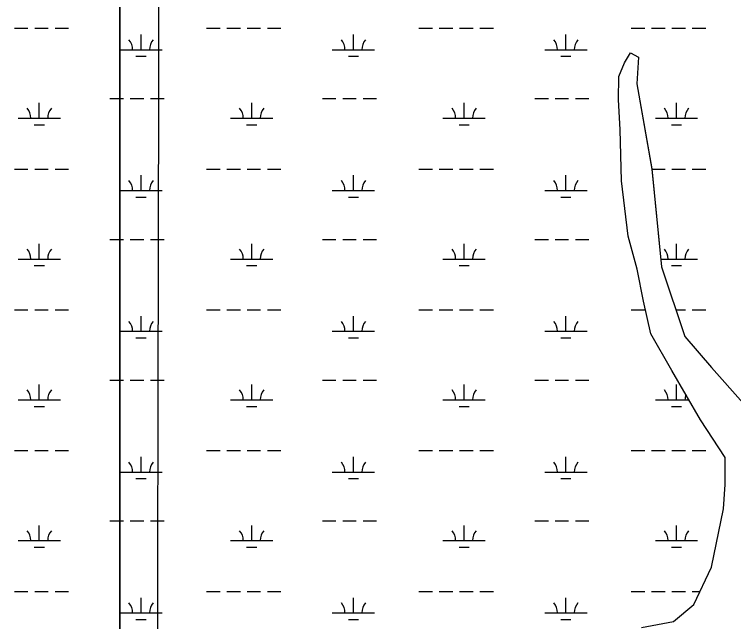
# Model space of a CAD drawing. Extents: x 3177185 to 3215018, y 812988 to 838321.
# Drawn here: x 3207225 to 3208925, y 834448 to 835883 of the extents above; entities that cross this region are included whole.
import ezdxf

# ---------------------------------------------------------------- set-up
doc = ezdxf.new("R2010")
doc.units = 0
for name, color, linetype in [('V-GRID-MAJR', 7, 'Continuous'), ('V-SITE-VEGE', 7, 'Continuous'), ('V-WETL-SWMP', 7, 'Continuous')]:
    doc.layers.add(name, color=color, linetype=linetype)

msp = doc.modelspace()

# ---------------------------------------------------------------- linework, layer by layer
at = {"layer": 'V-GRID-MAJR'}
msp.add_spline([(3207531.376, 818338.329), (3207543.717, 824398.669), (3207556.061, 830460.951), (3207568.406, 836523.273), (3207568.41, 836525.176)], degree=3, dxfattribs=at)
at = {"layer": 'V-SITE-VEGE'}
for p, q in [((3208666.969, 835768.4990000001), (3208681.5, 835792.482)), ((3208681.5, 835792.482), (3208700.267, 835782.106)), ((3208700.267, 835782.106), (3208696.2290000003, 835718.5750000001)), ((3208653.497, 835736.1900000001), (3208666.969, 835768.4990000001)), ((3208652.5700000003, 835680.9970000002), (3208653.497, 835736.1900000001)), ((3208696.2290000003, 835718.5750000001), (3208732.044, 835517.667)), ((3208656.879, 835611.236), (3208652.5700000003, 835680.9970000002)), ((3208660.25, 835489.4), (3208656.879, 835611.236)), ((3208732.044, 835517.667), (3208754.384, 835286.533)), ((3208676.134, 835359.2660000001), (3208660.25, 835489.4)), ((3208697.122, 835281.207), (3208676.134, 835359.2660000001)), ((3208754.384, 835286.533), (3208809.911, 835122.1100000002)), ((3208711.853, 835205.218), (3208697.122, 835281.207)), ((3208729.714, 835128.194), (3208711.853, 835205.218)), ((3208778.835, 835041.863), (3208729.714, 835128.194)), ((3208809.911, 835122.1100000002), (3208872.543, 835048.302)), ((3208846.761, 834925.3690000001), (3208778.835, 835041.863)), ((3208872.543, 835048.302), (3208947.693, 834964.104)), ((3208905.258, 834835.9300000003), (3208846.761, 834925.3690000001)), ((3208905.387, 834772.408), (3208905.258, 834835.9300000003)), ((3208901.338, 834715.125), (3208905.387, 834772.408)), ((3208872.463, 834576.566), (3208901.338, 834715.125)), ((3208830.987, 834489.007), (3208872.463, 834576.566)), ((3208783.166, 834448.297), (3208830.987, 834489.007)), ((3208707.1750000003, 834434.604), (3208783.166, 834448.297))]:
    msp.add_line(p, q, dxfattribs=at)
at = {"layer": 'V-WETL-SWMP'}
for p, q in [((3207474.751467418, 831806.8504010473), (3207474.765661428, 836525.3934270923)), ((3207474.7573159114, 836525.3934465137), (3207474.756848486, 831806.8462542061)), ((3207225.4413834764, 835850.249204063), (3207257.4413427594, 835850.2492040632)), ((3207273.4413224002, 835850.2492040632), (3207305.441281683, 835850.2492040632)), ((3207321.441261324, 835850.2492040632), (3207353.4412206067, 835850.2492040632)), ((3207679.3606470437, 835850.2500390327), (3207711.3606468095, 835850.2500390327)), ((3207727.3606466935, 835850.2500390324), (3207759.3606464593, 835850.2500390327)), ((3207775.3606463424, 835850.2500390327), (3207807.3606461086, 835850.2500390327)), ((3207823.3606459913, 835850.2500390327), (3207855.3606457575, 835850.2500390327)), ((3208181.2686433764, 835850.2500390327), (3208213.2686431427, 835850.2500390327)), ((3208229.2686430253, 835850.2500390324), (3208261.268642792, 835850.2500390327)), ((3208277.268642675, 835850.2500390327), (3208309.268642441, 835850.2500390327)), ((3208325.2686423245, 835850.2500390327), (3208357.2686420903, 835850.2500390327)), ((3208683.176639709, 835850.2500390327), (3208715.1766394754, 835850.2500390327)), ((3208731.1766393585, 835850.2500390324), (3208763.1766391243, 835850.2500390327)), ((3208779.1766390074, 835850.2500390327), (3208811.176638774, 835850.2500390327)), ((3208827.176638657, 835850.2500390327), (3208859.176638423, 835850.2500390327)), ((3207524.7686469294, 835799.5080400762), (3207524.768647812, 835835.5080393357)), ((3208026.676643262, 835799.5080400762), (3208026.6766441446, 835835.5080393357)), ((3208528.5846395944, 835799.5080400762), (3208528.5846404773, 835835.5080393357)), ((3207474.7569635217, 835799.5072449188), (3207474.7634778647, 835799.5072449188)), ((3207474.7686472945, 835799.5080400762), (3207574.768646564, 835799.5080400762)), ((3207976.676643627, 835799.5080400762), (3208076.6766428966, 835799.5080400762)), ((3208478.58463996, 835799.5080400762), (3208578.5846392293, 835799.5080400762)), ((3207512.7686466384, 835784.0770403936), (3207536.768646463, 835784.0770403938)), ((3208014.676642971, 835784.0770403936), (3208038.6766427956, 835784.0770403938)), ((3208516.5846393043, 835784.0770403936), (3208540.5846391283, 835784.0770403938)), ((3208666.9710744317, 835768.4981973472), (3208681.5010748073, 835792.4791967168)), ((3208681.5010748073, 835792.4791967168), (3208700.266074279, 835782.1041976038)), ((3208700.266074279, 835782.1041976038), (3208696.23007278, 835718.573200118)), ((3208653.4990738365, 835736.1891983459), (3208666.9710744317, 835768.4981973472)), ((3208652.5700724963, 835680.9952005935), (3208653.4990738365, 835736.1891983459)), ((3208696.23007278, 835718.573200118), (3208732.046105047, 835517.6641459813)), ((3207451.34875963, 835684.0753378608), (3207474.7631306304, 835684.0753378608)), ((3207474.757232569, 835684.0760424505), (3207483.3606444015, 835684.0760424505)), ((3207499.3606442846, 835684.0760424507), (3207531.360644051, 835684.0760424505)), ((3207547.360643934, 835684.0760424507), (3207579.3606437, 835684.0760424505)), ((3207953.2686409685, 835684.0760424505), (3207985.2686407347, 835684.0760424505)), ((3208001.2686406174, 835684.0760424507), (3208033.2686403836, 835684.0760424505)), ((3208049.2686402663, 835684.0760424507), (3208081.268640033, 835684.0760424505)), ((3208455.176637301, 835684.0760424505), (3208487.1766370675, 835684.0760424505)), ((3208503.17663695, 835684.0760424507), (3208535.1766367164, 835684.0760424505)), ((3208551.1766365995, 835684.0760424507), (3208583.1766363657, 835684.0760424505)), ((3208656.8780707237, 835611.233203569), (3208652.5700724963, 835680.9952005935)), ((3207284.284878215, 835637.6453752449), (3207284.2849510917, 835673.6453462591)), ((3207786.20464105, 835637.6460434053), (3207786.204641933, 835673.6460426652)), ((3208288.112637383, 835637.6460434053), (3208288.112638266, 835673.6460426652)), ((3208790.0206337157, 835637.6460434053), (3208790.020634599, 835673.6460426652)), ((3207234.284941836, 835637.6453752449), (3207334.284814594, 835637.6453752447)), ((3207736.204641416, 835637.6460434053), (3207836.204640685, 835637.646043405)), ((3208238.112637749, 835637.6460434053), (3208338.112637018, 835637.646043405)), ((3208740.020634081, 835637.6460434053), (3208840.0206333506, 835637.646043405)), ((3207272.2848622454, 835622.2143876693), (3207296.2848317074, 835622.2143876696)), ((3207774.20464076, 835622.2150437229), (3207798.204640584, 835622.2150437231)), ((3208276.112637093, 835622.2150437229), (3208300.1126369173, 835622.2150437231)), ((3208660.250067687, 835489.4012086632), (3208656.8780707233, 835611.233203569)), ((3208778.020633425, 835622.2150437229), (3208802.02063325, 835622.2150437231)), ((3207225.440710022, 835517.5744719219), (3207257.440669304, 835517.5744719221)), ((3207273.440648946, 835517.5744719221), (3207305.440608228, 835517.5744719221)), ((3207321.44058787, 835517.5744719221), (3207353.440547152, 835517.5744719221)), ((3207679.3606388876, 835517.575045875), (3207711.3606386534, 835517.575045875)), ((3207727.3606385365, 835517.5750458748), (3207759.3606383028, 835517.575045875)), ((3207775.360638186, 835517.575045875), (3207807.360637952, 835517.575045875)), ((3207823.360637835, 835517.575045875), (3207855.3606376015, 835517.575045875)), ((3208181.26863522, 835517.575045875), (3208213.268634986, 835517.575045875)), ((3208229.2686348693, 835517.5750458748), (3208261.2686346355, 835517.575045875)), ((3208277.2686345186, 835517.575045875), (3208309.2686342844, 835517.575045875)), ((3208325.268634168, 835517.575045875), (3208357.268633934, 835517.575045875)), ((3208732.046105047, 835517.6641459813), (3208754.3850990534, 835286.5291560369)), ((3208732.054716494, 835517.5750458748), (3208763.176630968, 835517.575045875)), ((3208779.1766308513, 835517.575045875), (3208811.176630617, 835517.575045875)), ((3208827.1766305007, 835517.575045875), (3208859.176630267, 835517.575045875)), ((3207524.768638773, 835466.8330469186), (3207524.7686396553, 835502.8330461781)), ((3208026.6766351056, 835466.8330469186), (3208026.6766359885, 835502.8330461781)), ((3208528.5846314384, 835466.8330469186), (3208528.584632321, 835502.8330461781)), ((3208676.1350642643, 835359.2642144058), (3208660.250067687, 835489.4012086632)), ((3207474.756290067, 835466.8325127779), (3207474.762477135, 835466.8325127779)), ((3207474.7686391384, 835466.8330469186), (3207574.768638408, 835466.8330469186)), ((3207976.6766354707, 835466.8330469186), (3208076.6766347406, 835466.8330469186)), ((3208478.5846318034, 835466.8330469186), (3208578.5846310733, 835466.8330469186)), ((3207512.7686384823, 835451.402047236), (3207536.7686383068, 835451.4020472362)), ((3208014.6766348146, 835451.402047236), (3208038.6766346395, 835451.4020472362)), ((3208516.5846311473, 835451.402047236), (3208540.584630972, 835451.4020472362)), ((3208697.1220620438, 835281.2052181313), (3208676.1350642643, 835359.2642144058)), ((3207284.28420476, 835304.970643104), (3207284.284277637, 835340.9706141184)), ((3207451.3480861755, 835351.4006057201), (3207474.7621299, 835351.4006057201)), ((3207474.7571996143, 835351.4010492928), (3207483.3606362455, 835351.4010492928)), ((3207499.3606361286, 835351.4010492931), (3207531.3606358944, 835351.4010492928)), ((3207547.3606357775, 835351.4010492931), (3207579.3606355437, 835351.4010492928)), ((3207786.204632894, 835304.9710502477), (3207786.2046337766, 835340.9710495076)), ((3207953.2686328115, 835351.4010492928), (3207985.2686325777, 835351.4010492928)), ((3208001.2686324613, 835351.4010492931), (3208033.268632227, 835351.4010492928)), ((3208049.26863211, 835351.4010492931), (3208081.2686318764, 835351.4010492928)), ((3208288.112629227, 835304.9710502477), (3208288.1126301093, 835340.9710495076)), ((3208455.1766291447, 835351.4010492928), (3208487.176628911, 835351.4010492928)), ((3208503.1766287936, 835351.4010492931), (3208535.1766285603, 835351.4010492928)), ((3208551.176628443, 835351.4010492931), (3208583.176628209, 835351.4010492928)), ((3208790.0206255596, 835304.9710502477), (3208790.020626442, 835340.9710495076)), ((3207234.284268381, 835304.970643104), (3207334.284141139, 835304.9706431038)), ((3207736.2046332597, 835304.9710502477), (3207836.204632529, 835304.9710502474)), ((3208238.1126295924, 835304.9710502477), (3208338.1126288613, 835304.9710502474)), ((3208752.6027061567, 835304.9710502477), (3208840.020625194, 835304.9710502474)), ((3207272.284188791, 835289.5396555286), (3207296.2841582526, 835289.5396555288)), ((3207774.2046326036, 835289.5400505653), (3207798.2046324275, 835289.5400505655)), ((3208276.112628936, 835289.5400505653), (3208300.1126287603, 835289.5400505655)), ((3208754.3850990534, 835286.5291560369), (3208809.912094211, 835122.1081641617)), ((3208778.020625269, 835289.5400505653), (3208802.0206250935, 835289.5400505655)), ((3208711.855059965, 835205.2162216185), (3208697.1220620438, 835281.2052181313)), ((3208729.7150578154, 835128.1922252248), (3208711.855059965, 835205.2162216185)), ((3207225.440036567, 835184.8997397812), (3207257.4399958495, 835184.8997397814)), ((3207273.439975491, 835184.8997397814), (3207305.4399347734, 835184.8997397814)), ((3207321.4399144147, 835184.8997397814), (3207353.4398736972, 835184.8997397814)), ((3207679.3606307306, 835184.9000527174), (3207711.360630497, 835184.9000527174)), ((3207727.36063038, 835184.9000527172), (3207759.360630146, 835184.9000527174)), ((3207775.36063003, 835184.9000527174), (3207807.3606297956, 835184.9000527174)), ((3207823.3606296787, 835184.9000527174), (3207855.360629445, 835184.9000527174)), ((3208181.268627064, 835184.9000527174), (3208213.2686268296, 835184.9000527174)), ((3208229.2686267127, 835184.9000527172), (3208261.2686264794, 835184.9000527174)), ((3208277.268626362, 835184.9000527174), (3208309.2686261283, 835184.9000527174)), ((3208325.2686260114, 835184.9000527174), (3208357.268625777, 835184.9000527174)), ((3208683.1766233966, 835184.9000527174), (3208715.1766231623, 835184.9000527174)), ((3208788.7064996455, 835184.9000527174), (3208811.176622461, 835184.9000527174)), ((3208827.176622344, 835184.9000527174), (3208859.1766221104, 835184.9000527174)), ((3207524.7686306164, 835134.158053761), (3207524.768631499, 835170.1580530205)), ((3208026.6766269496, 835134.158053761), (3208026.6766278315, 835170.1580530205)), ((3208528.5846232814, 835134.158053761), (3208528.5846241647, 835170.1580530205)), ((3207474.755616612, 835134.157780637), (3207474.761476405, 835134.157780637)), ((3207474.7686309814, 835134.158053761), (3207574.768630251, 835134.158053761)), ((3207976.6766273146, 835134.158053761), (3208076.676626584, 835134.158053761)), ((3208478.584623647, 835134.158053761), (3208578.5846229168, 835134.158053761)), ((3207512.768630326, 835118.7270540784), (3207536.76863015, 835118.7270540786)), ((3208014.6766266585, 835118.7270540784), (3208038.676626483, 835118.7270540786)), ((3208516.5846229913, 835118.7270540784), (3208540.5846228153, 835118.7270540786)), ((3208778.8350675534, 835041.8602088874), (3208729.7150578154, 835128.1922252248)), ((3208809.9120942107, 835122.1081641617), (3208872.544091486, 835048.2991687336)), ((3208846.7610637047, 834925.3662153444), (3208778.8350675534, 835041.8602088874)), ((3208872.544091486, 835048.2991687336), (3208947.693088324, 834964.1021740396)), ((3207451.347412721, 835018.725873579), (3207474.76112917, 835018.725873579)), ((3207474.757166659, 835018.7260561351), (3207483.360628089, 835018.7260561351)), ((3207499.3606279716, 835018.7260561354), (3207531.3606277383, 835018.7260561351)), ((3207547.360627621, 835018.7260561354), (3207579.360627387, 835018.7260561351)), ((3207953.2686246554, 835018.7260561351), (3207985.2686244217, 835018.7260561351)), ((3208001.2686243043, 835018.7260561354), (3208033.2686240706, 835018.7260561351)), ((3208049.2686239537, 835018.7260561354), (3208081.2686237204, 835018.7260561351)), ((3208455.176620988, 835018.7260561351), (3208487.1766207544, 835018.7260561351)), ((3208503.176620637, 835018.7260561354), (3208535.1766204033, 835018.7260561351)), ((3208551.1766202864, 835018.7260561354), (3208583.176620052, 835018.7260561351)), ((3207284.2835313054, 834972.2959109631), (3207284.2836041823, 835008.2958819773)), ((3207786.2046247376, 834972.29605709), (3207786.20462562, 835008.29605635)), ((3208288.11262107, 834972.29605709), (3208288.1126219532, 835008.29605635)), ((3208790.020617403, 834972.29605709), (3208790.0206182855, 835008.29605635)), ((3207234.2835949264, 834972.2959109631), (3207334.283467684, 834972.2959109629)), ((3207736.204625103, 834972.29605709), (3207836.204624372, 834972.2960570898)), ((3208238.112621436, 834972.29605709), (3208338.112620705, 834972.2960570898)), ((3208740.020617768, 834972.29605709), (3208819.3969382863, 834972.2960570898)), ((3207272.283515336, 834956.8649233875), (3207296.283484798, 834956.8649233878)), ((3207774.204624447, 834956.8650574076), (3207798.2046242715, 834956.8650574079)), ((3208276.11262078, 834956.8650574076), (3208300.112620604, 834956.8650574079)), ((3208778.020617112, 834956.8650574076), (3208802.020616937, 834956.8650574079)), ((3208905.259060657, 834835.9292204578), (3208846.7610637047, 834925.3662153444)), ((3207225.439363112, 834852.2250076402), (3207257.4393223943, 834852.2250076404)), ((3207273.439302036, 834852.2250076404), (3207305.439261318, 834852.2250076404)), ((3207321.43924096, 834852.2250076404), (3207353.439200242, 834852.2250076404)), ((3207679.3606225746, 834852.2250595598), (3207711.3606223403, 834852.2250595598)), ((3207727.360622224, 834852.2250595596), (3207759.3606219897, 834852.2250595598)), ((3207775.360621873, 834852.2250595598), (3207807.3606216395, 834852.2250595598)), ((3207823.360621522, 834852.2250595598), (3207855.3606212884, 834852.2250595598)), ((3208181.268618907, 834852.2250595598), (3208213.2686186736, 834852.2250595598)), ((3208229.268618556, 834852.2250595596), (3208261.2686183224, 834852.2250595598)), ((3208277.2686182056, 834852.2250595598), (3208309.2686179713, 834852.2250595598)), ((3208325.268617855, 834852.2250595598), (3208357.268617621, 834852.2250595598)), ((3208683.1766152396, 834852.2250595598), (3208715.176615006, 834852.2250595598)), ((3208731.1766148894, 834852.2250595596), (3208763.176614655, 834852.2250595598)), ((3208779.1766145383, 834852.2250595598), (3208811.1766143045, 834852.2250595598)), ((3208827.1766141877, 834852.2250595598), (3208859.1766139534, 834852.2250595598)), ((3207524.76862246, 834801.4830606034), (3207524.7686233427, 834837.4830598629)), ((3208026.6766187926, 834801.4830606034), (3208026.676619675, 834837.4830598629)), ((3208528.5846151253, 834801.4830606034), (3208528.5846160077, 834837.4830598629)), ((3208905.388059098, 834772.406223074), (3208905.259060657, 834835.9292204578)), ((3207474.754943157, 834801.4830484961), (3207474.7604756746, 834801.4830484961)), ((3207474.7686228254, 834801.4830606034), (3207574.7686220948, 834801.4830606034)), ((3207976.6766191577, 834801.4830606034), (3208076.6766184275, 834801.4830606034)), ((3208478.5846154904, 834801.4830606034), (3208578.58461476, 834801.4830606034)), ((3207512.7686221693, 834786.0520609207), (3207536.7686219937, 834786.052060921)), ((3208014.6766185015, 834786.0520609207), (3208038.6766183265, 834786.052060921)), ((3208516.5846148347, 834786.0520609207), (3208540.5846146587, 834786.052060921)), ((3208901.339057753, 834715.1242253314), (3208905.388059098, 834772.406223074)), ((3208872.4640547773, 834576.5642303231), (3208901.339057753, 834715.1242253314)), ((3207284.28285785, 834639.6211788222), (3207284.2829307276, 834675.6211498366)), ((3207451.3467392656, 834686.0511414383), (3207474.76012844, 834686.0511414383)), ((3207474.7571337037, 834686.0510629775), (3207483.3606199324, 834686.0510629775)), ((3207499.3606198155, 834686.0510629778), (3207531.3606195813, 834686.0510629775)), ((3207547.3606194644, 834686.0510629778), (3207579.3606192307, 834686.0510629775)), ((3207786.204616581, 834639.6210639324), (3207786.2046174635, 834675.6210631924)), ((3207953.268616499, 834686.0510629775), (3207985.268616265, 834686.0510629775)), ((3208001.2686161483, 834686.0510629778), (3208033.2686159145, 834686.0510629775)), ((3208049.268615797, 834686.0510629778), (3208081.2686155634, 834686.0510629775)), ((3208288.112612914, 834639.6210639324), (3208288.1126137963, 834675.6210631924)), ((3208455.1766128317, 834686.0510629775), (3208487.176612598, 834686.0510629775)), ((3208503.1766124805, 834686.0510629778), (3208535.1766122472, 834686.0510629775)), ((3208551.1766121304, 834686.0510629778), (3208583.176611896, 834686.0510629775)), ((3208790.020609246, 834639.6210639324), (3208790.0206101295, 834675.6210631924)), ((3207234.2829214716, 834639.6211788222), (3207334.2827942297, 834639.621178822)), ((3207272.2828418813, 834624.1901912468), (3207296.282811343, 834624.190191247)), ((3207736.2046169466, 834639.6210639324), (3207836.2046162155, 834639.6210639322)), ((3207774.2046162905, 834624.19006425), (3207798.2046161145, 834624.1900642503)), ((3208238.1126132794, 834639.6210639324), (3208338.1126125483, 834639.6210639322)), ((3208276.1126126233, 834624.19006425), (3208300.1126124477, 834624.1900642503)), ((3208740.020609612, 834639.6210639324), (3208840.020608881, 834639.6210639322)), ((3208778.020608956, 834624.19006425), (3208802.0206087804, 834624.1900642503)), ((3208830.9880532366, 834489.0062329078), (3208872.4640547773, 834576.5642303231)), ((3207225.4386896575, 834519.5502754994), (3207257.43864894, 834519.5502754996)), ((3207273.438628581, 834519.5502754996), (3207305.438587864, 834519.5502754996)), ((3207321.4385675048, 834519.5502754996), (3207353.438526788, 834519.5502754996)), ((3207524.768614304, 834468.8080674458), (3207524.7686151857, 834504.8080667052)), ((3207679.360614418, 834519.5500664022), (3207711.360614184, 834519.5500664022)), ((3207727.360614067, 834519.550066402), (3207759.3606138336, 834519.5500664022)), ((3207775.3606137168, 834519.5500664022), (3207807.3606134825, 834519.5500664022)), ((3207823.3606133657, 834519.5500664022), (3207855.360613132, 834519.5500664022)), ((3208026.6766106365, 834468.8080674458), (3208026.676611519, 834504.8080667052)), ((3208181.268610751, 834519.5500664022), (3208213.2686105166, 834519.5500664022)), ((3208229.2686103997, 834519.550066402), (3208261.268610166, 834519.5500664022)), ((3208277.2686100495, 834519.5500664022), (3208309.2686098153, 834519.5500664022)), ((3208325.2686096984, 834519.5500664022), (3208357.2686094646, 834519.5500664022)), ((3208528.584606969, 834468.8080674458), (3208528.5846078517, 834504.8080667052)), ((3208683.1766070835, 834519.5500664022), (3208715.17660685, 834519.5500664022)), ((3208731.1766067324, 834519.550066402), (3208763.1766064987, 834519.5500664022)), ((3208779.176606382, 834519.5500664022), (3208811.176606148, 834519.5500664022)), ((3208827.1766060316, 834519.5500664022), (3208845.4565897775, 834519.5500664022)), ((3208783.169052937, 834448.2962334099), (3208830.9880532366, 834489.0062329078)), ((3207474.7542697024, 834468.8083163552), (3207474.7594749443, 834468.8083163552)), ((3207474.768614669, 834468.8080674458), (3207574.7686139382, 834468.8080674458)), ((3207976.6766110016, 834468.8080674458), (3208076.676610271, 834468.8080674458)), ((3208478.5846073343, 834468.8080674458), (3208578.5846066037, 834468.8080674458)), ((3207512.7686140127, 834453.3770677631), (3207536.768613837, 834453.3770677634)), ((3208014.6766103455, 834453.3770677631), (3208038.67661017, 834453.3770677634)), ((3208516.584606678, 834453.3770677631), (3208540.5846065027, 834453.3770677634))]:
    msp.add_line(p, q, dxfattribs=at)
for centre, radius, start, end in [((3207469.5257112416, 835799.9828432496), 35.24628790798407, 359.2281799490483, 40.771838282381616), ((3207580.0115826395, 835799.9828432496), 35.246287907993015, 139.22817692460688, 180.7718352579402), ((3207971.433707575, 835799.9828432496), 35.24628790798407, 359.2281799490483, 40.771838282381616), ((3208081.9195789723, 835799.9828432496), 35.246287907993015, 139.22817692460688, 180.7718352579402), ((3208473.3417039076, 835799.9828432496), 35.24628790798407, 359.2281799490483, 40.771838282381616), ((3208583.827575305, 835799.9828432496), 35.246287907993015, 139.22817692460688, 180.7718352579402), ((3207229.0420133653, 835638.1201780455), 35.24628790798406, 359.2281795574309, 40.771837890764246), ((3207339.5277449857, 835638.1201780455), 35.246287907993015, 139.2281772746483, 180.77183560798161), ((3207730.961705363, 835638.1208465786), 35.24628790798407, 359.2281799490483, 40.771838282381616), ((3207841.447576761, 835638.1208465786), 35.246287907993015, 139.22817692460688, 180.7718352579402), ((3208232.8697016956, 835638.1208465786), 35.24628790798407, 359.2281799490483, 40.771838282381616), ((3208343.3555730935, 835638.1208465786), 35.246287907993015, 139.22817692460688, 180.7718352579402), ((3208734.777698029, 835638.1208465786), 35.24628790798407, 359.2281799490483, 40.771838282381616), ((3208845.2635694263, 835638.1208465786), 35.246287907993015, 139.22817692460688, 180.7718352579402), ((3207469.5257030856, 835467.307850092), 35.24628790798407, 359.2281799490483, 40.771838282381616), ((3207580.011574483, 835467.307850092), 35.246287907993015, 139.22817692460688, 180.7718352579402), ((3207971.4336994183, 835467.307850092), 35.24628790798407, 359.2281799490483, 40.771838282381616), ((3208081.919570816, 835467.307850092), 35.246287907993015, 139.22817692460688, 180.7718352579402), ((3208473.341695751, 835467.307850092), 35.24628790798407, 359.2281799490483, 40.771838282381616), ((3208583.8275671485, 835467.307850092), 35.246287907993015, 139.22817692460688, 180.7718352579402), ((3207229.0413399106, 835305.4454459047), 35.24628790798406, 359.2281795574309, 40.771837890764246), ((3207339.527071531, 835305.4454459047), 35.246287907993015, 139.2281772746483, 180.77183560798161), ((3207730.9616972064, 835305.445853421), 35.24628790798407, 359.2281799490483, 40.771838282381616), ((3207841.4475686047, 835305.445853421), 35.246287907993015, 139.22817692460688, 180.7718352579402), ((3208232.869693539, 835305.445853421), 35.24628790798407, 359.2281799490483, 40.771838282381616), ((3208343.3555649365, 835305.445853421), 35.246287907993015, 139.22817692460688, 180.7718352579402), ((3208734.777689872, 835305.445853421), 35.24628790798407, 359.2281799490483, 40.771838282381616), ((3208845.2635612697, 835305.445853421), 35.246287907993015, 139.22817692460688, 180.7718352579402), ((3207469.525694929, 835134.6328569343), 35.24628790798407, 359.2281799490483, 40.771838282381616), ((3207580.0115663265, 835134.6328569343), 35.246287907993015, 139.22817692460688, 180.7718352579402), ((3207971.433691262, 835134.6328569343), 35.24628790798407, 359.2281799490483, 40.771838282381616), ((3208081.919562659, 835134.6328569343), 35.246287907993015, 139.22817692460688, 180.7718352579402), ((3208473.3416875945, 835134.6328569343), 35.24628790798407, 359.2281799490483, 40.771838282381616), ((3208583.827558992, 835134.6328569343), 35.246287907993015, 139.22817692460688, 180.7718352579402), ((3207229.040666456, 834972.7707137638), 35.24628790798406, 359.2281795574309, 40.771837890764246), ((3207339.526398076, 834972.7707137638), 35.246287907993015, 139.2281772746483, 180.77183560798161), ((3207730.96168905, 834972.7708602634), 35.24628790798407, 359.2281799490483, 40.771838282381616), ((3207841.4475604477, 834972.7708602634), 35.246287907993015, 139.22817692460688, 180.7718352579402), ((3208232.869685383, 834972.7708602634), 35.24628790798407, 359.2281799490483, 40.771838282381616), ((3208343.3555567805, 834972.7708602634), 35.246287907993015, 139.22817692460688, 180.7718352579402), ((3208734.777681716, 834972.7708602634), 35.24628790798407, 359.2281799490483, 40.771838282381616), ((3208845.263553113, 834972.7708602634), 35.246287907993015, 160.09478349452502, 180.7718352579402), ((3207469.5256867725, 834801.9578637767), 35.24628790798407, 359.2281799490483, 40.771838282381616), ((3207580.0115581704, 834801.9578637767), 35.246287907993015, 139.22817692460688, 180.7718352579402), ((3207971.4336831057, 834801.9578637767), 35.24628790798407, 359.2281799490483, 40.771838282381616), ((3208081.919554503, 834801.9578637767), 35.246287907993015, 139.22817692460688, 180.7718352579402), ((3208473.341679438, 834801.9578637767), 35.24628790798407, 359.2281799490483, 40.771838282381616), ((3208583.827550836, 834801.9578637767), 35.246287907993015, 139.22817692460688, 180.7718352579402), ((3207229.039993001, 834640.0959816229), 35.24628790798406, 359.2281795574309, 40.771837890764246), ((3207339.5257246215, 834640.0959816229), 35.246287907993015, 139.2281772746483, 180.77183560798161), ((3207730.9616808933, 834640.0958671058), 35.24628790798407, 359.2281799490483, 40.771838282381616), ((3207841.4475522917, 834640.0958671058), 35.246287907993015, 139.22817692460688, 180.7718352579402), ((3208232.869677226, 834640.0958671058), 35.24628790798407, 359.2281799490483, 40.771838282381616), ((3208343.355548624, 834640.0958671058), 35.246287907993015, 139.22817692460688, 180.7718352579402), ((3208734.7776735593, 834640.0958671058), 35.24628790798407, 359.2281799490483, 40.771838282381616), ((3208845.2635449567, 834640.0958671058), 35.246287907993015, 139.22817692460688, 180.7718352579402), ((3207469.525678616, 834469.2828706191), 35.24628790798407, 359.2281799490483, 40.771838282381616), ((3207580.0115500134, 834469.2828706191), 35.246287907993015, 139.22817692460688, 180.7718352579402), ((3207971.4336749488, 834469.2828706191), 35.24628790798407, 359.2281799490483, 40.771838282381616), ((3208081.9195463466, 834469.2828706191), 35.246287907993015, 139.22817692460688, 180.7718352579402), ((3208473.341671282, 834469.2828706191), 35.24628790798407, 359.2281799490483, 40.771838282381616), ((3208583.827542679, 834469.2828706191), 35.246287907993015, 139.22817692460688, 180.7718352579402)]:
    msp.add_arc(centre, radius, start, end, dxfattribs=at)

doc.saveas('drawing.dxf')
